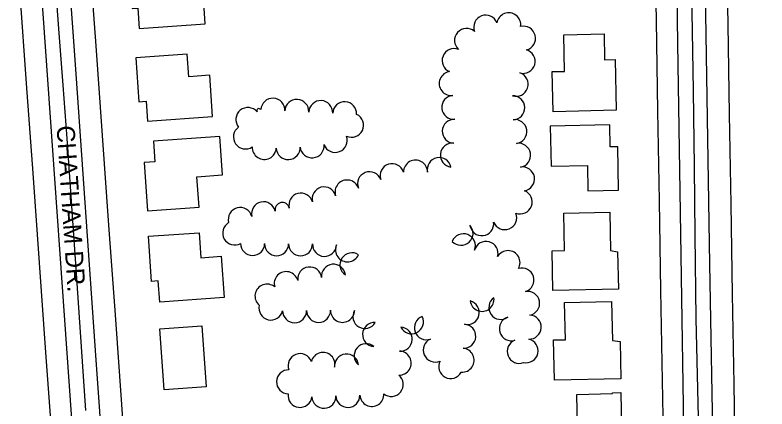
# Model space of a CAD drawing. Extents: x -25029 to 2274964, y -81170 to 687028.
# Drawn here: x -12524 to -11897, y -68384 to -68055 of the extents above; entities that cross this region are included whole.
import ezdxf

# ---------------------------------------------------------------- set-up
doc = ezdxf.new("R2010")
doc.units = 0
for name, color, linetype in [('81911BEA - RW_X_Fee_RW', 7, 'Continuous'), ('BLDG', 7, 'Continuous'), ('GE_X_CL_2000', 7, 'Continuous'), ('ROAD', 7, 'Continuous'), ('ROAD-NAME', 7, 'Continuous'), ('TREES', 7, 'Continuous')]:
    doc.layers.add(name, color=color, linetype=linetype)

msp = doc.modelspace()

# ---------------------------------------------------------------- linework, layer by layer
at = {"layer": '81911BEA - RW_X_Fee_RW'}
for points in [[(-12393.57, -68948.44), (-12402.3, -68827.3), (-12407.56, -68754.27), (-12412.95, -68679.47), (-12418.33, -68604.66), (-12423.72, -68529.85), (-12429.11, -68455.05), (-12434.5, -68380.24), (-12439.89, -68305.43), (-12445.27, -68230.63), (-12450.66, -68155.82), (-12456.05, -68081.01), (-12461.44, -68006.21), (-12466.82, -67931.4), (-12472.21, -67856.6), (-12477.6, -67781.79), (-12482.83, -67694.88)], [(-12453.42, -68952.75), (-12454.67, -68935.33), (-12460.06, -68860.52), (-12465.45, -68785.72), (-12470.84, -68710.91), (-12476.22, -68636.11), (-12481.61, -68561.3), (-12487, -68486.49), (-12492.39, -68411.69), (-12497.78, -68336.88), (-12503.16, -68262.07), (-12508.55, -68187.27), (-12513.94, -68112.46), (-12519.33, -68037.65), (-12524.72, -67962.85), (-12530.1, -67888.04), (-12535.49, -67813.24), (-12541.6, -67728.46), (-12542.87, -67696.59)], [(-11973.74, -68945.77), (-11975.95, -68815.57), (-11977.31, -68735.15), (-11978.59, -68660.16), (-11979.86, -68585.17), (-11981.13, -68510.18), (-11982.4, -68435.19), (-11983.67, -68360.2), (-11984.95, -68285.21), (-11986.22, -68210.22), (-11987.49, -68135.24), (-11988.76, -68060.25), (-11990.03, -67985.26), (-11991.31, -67910.27), (-11992.77, -67824.26)], [(-11914.1, -68943.7), (-11915.04, -68888.07), (-11916.31, -68813.08), (-11917.59, -68738.09), (-11918.86, -68663.1), (-11920.13, -68588.11), (-11921.4, -68513.12), (-11922.67, -68438.13), (-11923.94, -68363.14), (-11925.22, -68288.16), (-11926.49, -68213.17), (-11927.76, -68138.18), (-11929.03, -68063.19), (-11930.31, -67988.2), (-11931.81, -67899.45)]]:
    msp.add_lwpolyline(points, dxfattribs=at)
at = {"layer": 'BLDG'}
for points in [[(-12426, -68050.05), (-12421.2, -68049.71), (-12420, -68066.67), (-12364.91, -68062.77), (-12367.36, -68028.05), (-12384.67, -68029.28), (-12386, -68010.42), (-12428.59, -68013.43)], [(-12032.38, -68071.06), (-12031.91, -68092.71), (-12023.24, -68092.53), (-12022.32, -68134.86), (-12074.84, -68136), (-12075.56, -68102.59), (-12065.27, -68102.37), (-12065.93, -68071.79)], [(-12420.29, -68127.7), (-12414.25, -68127.28), (-12413.08, -68143.81), (-12358.79, -68139.97), (-12361.22, -68105.59), (-12378.77, -68106.83), (-12380.11, -68087.94), (-12422.88, -68090.97)], [(-12076.54, -68181.49), (-12046.32, -68180.83), (-12045.86, -68202.01), (-12020.22, -68201.46), (-12021.01, -68165.19), (-12027.16, -68165.32), (-12027.56, -68146.88), (-12077.27, -68147.96)], [(-12406.89, -68177.72), (-12415.97, -68178.36), (-12413.12, -68218.64), (-12370.09, -68215.6), (-12371.88, -68190.21), (-12350.51, -68188.7), (-12352.77, -68156.64), (-12408.1, -68160.55)], [(-12027.62, -68219.81), (-12026.93, -68251.76), (-12021.08, -68252.91), (-12020.41, -68284), (-12074.99, -68285.18), (-12075.71, -68251.91), (-12065.25, -68251.69), (-12065.92, -68220.64)], [(-12370.16, -68236.87), (-12368.68, -68257.81), (-12351.56, -68256.6), (-12349.12, -68291.05), (-12402.97, -68294.86), (-12404.22, -68277.13), (-12409.68, -68277.51), (-12412.34, -68239.85)], [(-12026.14, -68294.35), (-12025.44, -68326.68), (-12019.01, -68327.7), (-12018.34, -68358.77), (-12073.79, -68359.97), (-12074.51, -68326.32), (-12064.57, -68326.11), (-12065.24, -68295.2)], [(-12367.74, -68314.55), (-12364.14, -68365.52), (-12399.13, -68368), (-12402.74, -68317.03)], [(-12025.34, -68371.08), (-12025.36, -68370.31), (-12018.44, -68370.16), (-12017.77, -68400.89), (-12024.06, -68401.03), (-12023.54, -68425.15), (-12053.94, -68425.81), (-12055.11, -68371.72)]]:
    msp.add_lwpolyline(points, close=True, dxfattribs=at)
at = {"layer": 'GE_X_CL_2000'}
for points in [[(-12513.53, -67693.47), (-12509.36, -67747.42), (-12500.86, -67876.02), (-12494.77, -67965.4), (-12487.02, -68070.66), (-12483.76, -68113.8), (-12480.39, -68158.34), (-12472.03, -68278.92), (-12464.83, -68385.03)], [(-11960.91, -67814.06), (-11960.23, -67876.49), (-11961.1, -67903.45), (-11960.23, -67976.46), (-11959.1, -68052.85), (-11958.06, -68118.33), (-11957.31, -68182.11), (-11956.72, -68238.85), (-11955.75, -68308.31), (-11953.5, -68402.75), (-11952.45, -68450.03), (-11951.67, -68506.56), (-11950.93, -68552.76), (-11950.46, -68602.72), (-11949.51, -68652.22), (-11948.62, -68713.26), (-11946.46, -68838.44), (-11944.85, -68963.25), (-11944.48, -68992.68)]]:
    msp.add_lwpolyline(points, dxfattribs=at)
at = {"layer": 'ROAD'}
for points in [[(-12854.61, -67639.6), (-12846.3, -67643.36), (-12838.41, -67644.78), (-12827.66, -67644.5), (-12767.36, -67640.4), (-12617.36, -67629.96), (-12568.97, -67627.02), (-12561.39, -67626.52), (-12553.29, -67627.73), (-12546.66, -67631.02), (-12540.14, -67635.79), (-12534.57, -67641.67), (-12532.25, -67647.53), (-12529.67, -67653.97), (-12527.69, -67672.13), (-12516.03, -67840.06), (-12503.14, -68014.67), (-12471.79, -68458.96)], [(-11936.5, -68748.36), (-11937.66, -68672.62), (-11941.2, -68431.99), (-11944.13, -68263.03), (-11948.39, -68001.94), (-11949.34, -67900.92), (-11948.77, -67893.16), (-11946.37, -67882.82), (-11942.66, -67876.35), (-11939.11, -67870.71), (-11933.58, -67864.99), (-11927.6, -67860.7), (-11921.83, -67856.82), (-11915.2, -67854.67), (-11906.95, -67852.98), (-11900.01, -67852.53), (-11893.59, -67853.2)], [(-12438.15, -68593.39), (-12456.56, -68335.18), (-12472.92, -68100.57), (-12489.25, -67872.26)], [(-11972.92, -67957.07), (-11971.13, -68079.26), (-11968.92, -68219.99), (-11965.3, -68452.35)]]:
    msp.add_lwpolyline(points, dxfattribs=at)
at = {"layer": 'TREES'}
for centre, radius, start, end in [((-12131.09, -68065.5), 10, 20.86449, 200.86449), ((-12111.86, -68063.49), 10, 351.08177, 171.08178), ((-12099.56, -68074.75), 10, 284.03198, 104.03198), ((-12147.06, -68076.55), 10, 48.49111, 228.49111), ((-12157.42, -68093.32), 10, 68.05697, 248.05697), ((-12099.87, -68094.06), 10, 254.11318, 74.11318), ((-12159.86, -68112.51), 10, 97.47399, 277.47399), ((-12105.67, -68113.2), 10, 252.17524, 72.17524), ((-12308.61, -68134.8), 10, 357.18561, 177.18561), ((-12288.64, -68135.78), 10, 357.18561, 177.18561), ((-12268.66, -68136.76), 10, 357.18561, 177.18561), ((-12248.69, -68137.76), 10, 357.07564, 177.07564), ((-12157.72, -68132.39), 10, 94.78618, 274.78618), ((-12108.52, -68132.72), 10, 271.21255, 91.21255), ((-12329.42, -68142.53), 10, 39.37822, 219.37822), ((-12320.15, -68135.25), 1.81, 31.33185, 211.33185), ((-12242.96, -68147.32), 10, 244.80149, 64.80149), ((-12157.3, -68152.35), 10, 87.65807, 267.65807), ((-12106.81, -68152.6), 10, 278.63823, 98.63823), ((-12331.46, -68157.09), 10, 124.71177, 304.71177), ((-12256.56, -68159.93), 10, 200.84715, 20.84715), ((-12315.77, -68165.84), 10, 176.98814, 356.98814), ((-12295.8, -68165.91), 10, 182.59511, 2.59511), ((-12275.86, -68164.47), 10, 185.66351, 5.66351), ((-12158.89, -68172.27), 10, 83.23769, 263.23769), ((-12103.66, -68172.36), 10, 279.47087, 99.47087), ((-12189.61, -68186.36), 10, 359.62867, 179.62867), ((-12169.84, -68184.31), 10, 12.2008, 192.2008), ((-12209.13, -68189.37), 10, 17.88994, 197.88994), ((-12100.37, -68192.08), 10, 279.47087, 99.47087), ((-12227.96, -68196.09), 10, 21.38066, 201.38066), ((-12246.74, -68202.95), 10, 18.76041, 198.76041), ((-12265.87, -68208.73), 10, 14.86076, 194.86076), ((-12102.33, -68211.27), 10, 248.83564, 68.83564), ((-12285.2, -68213.86), 10, 14.86076, 194.86076), ((-12316.37, -68221.13), 10, 12.35503, 192.35503), ((-12300.73, -68217.71), 6.01, 12.35503, 192.35503), ((-12335.79, -68225.89), 10, 15.15928, 195.15928), ((-12115.21, -68224.36), 10, 202.09517, 22.09517), ((-12134.4, -68229.35), 10, 187.07435, 7.07435), ((-12340.45, -68237.17), 10, 119.9366, 299.9366), ((-12151.67, -68237.37), 10, 222.76391, 42.76391), ((-12149.7, -68247.82), 10, 338.53523, 158.53523), ((-12325.46, -68245.94), 10, 179.40072, 359.40072), ((-12305.46, -68246.08), 10, 179.7656, 359.7656), ((-12285.46, -68246.17), 10, 179.7656, 359.7656), ((-12265.47, -68246.66), 10, 177.42543, 357.42543), ((-12130.75, -68254.14), 10, 344.59124, 164.59124), ((-12246.35, -68251.18), 10, 155.95601, 335.95601), ((-12112.47, -68261.83), 10, 329.7564, 149.7564), ((-12242.66, -68263.64), 10, 57.04575, 237.04575), ((-12277.9, -68275.47), 10, 6.57262, 186.57262), ((-12258.03, -68273.18), 10, 6.57262, 186.57262), ((-12297.45, -68279.36), 10, 15.95984, 195.95984), ((-12100.84, -68276.41), 10, 287.40391, 107.40391), ((-12313.49, -68289.77), 10, 49.9776, 229.9776), ((-12096.11, -68295.8), 10, 280.02181, 100.02181), ((-12146.43, -68303.55), 10, 256.17039, 76.17039), ((-12134.13, -68292.46), 10, 187.93094, 7.93094), ((-12118.46, -68299.25), 10, 125.23562, 305.23562), ((-12310.2, -68299.74), 10, 166.65146, 346.65146), ((-12290.47, -68301.92), 10, 180.70793, 0.70793), ((-12270.47, -68301.68), 10, 180.70793, 0.70793), ((-12250.47, -68301.65), 10, 179.43633, 359.43633), ((-12231.82, -68306.77), 10, 149.83161, 329.83161), ((-12192.98, -68311.22), 10, 206.50116, 26.50116), ((-12180.61, -68316.16), 10, 109.98342, 289.98342), ((-12109.72, -68316.97), 10, 107.24552, 287.24552), ((-12094.81, -68315.64), 10, 267.48346, 87.48346), ((-12223.74, -68321.78), 10, 86.80556, 266.80556), ((-12202.43, -68325.67), 10, 267.12864, 87.12864), ((-12149.39, -68323.25), 10, 266.71188, 86.71188), ((-12173.19, -68334.72), 10, 113.63247, 293.63247), ((-12103.14, -68335.84), 10, 111.20194, 291.20194), ((-12097.39, -68335.4), 10, 257.6615, 77.6615), ((-12230.74, -68339.41), 10, 49.8579, 229.8579), ((-12150.72, -68343.2), 10, 265.67528, 85.67528), ((-12285.86, -68347.73), 10, 20.49909, 200.49909), ((-12266.79, -68346.65), 10, 345.99321, 165.99321), ((-12247.14, -68348.06), 10, 5.77876, 185.77876), ((-12203.18, -68345.65), 10, 268.54902, 88.54902), ((-12160.32, -68348.53), 10, 152.29889, 332.29889), ((-12295.53, -68361.23), 10, 88.22851, 268.22851), ((-12209.76, -68363.4), 10, 230.78765, 50.78765), ((-12285.93, -68372.53), 10, 172.51063, 352.51063), ((-12246.04, -68372.61), 10, 181.30149, 1.30149), ((-12226.06, -68371.77), 10, 183.55355, 3.55355), ((-12266.03, -68373.34), 10, 182.83999, 2.83999)]:
    msp.add_arc(centre, radius, start, end, dxfattribs=at)

# ---------------------------------------------------------------- texts
at = {"layer": 'ROAD-NAME'}
msp.add_text('CHATHAM DR.', height=14.99, rotation=273.84363, dxfattribs=at).set_placement((-12488.99, -68147.95))

doc.saveas('drawing.dxf')
